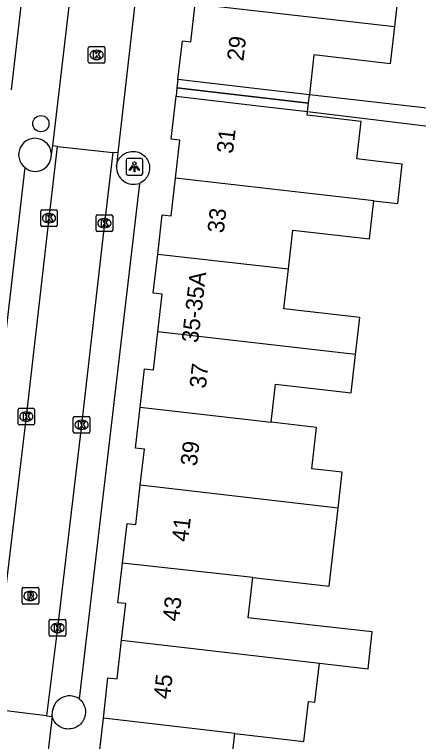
# Model space of a CAD drawing. Extents: x 161696 to 162377, y 380761 to 381673.
# Drawn here: x 162211 to 162235.39, y 381009.18 to 381053.06 of the extents above; entities that cross this region are included whole.
import ezdxf

# ---------------------------------------------------------------- set-up
doc = ezdxf.new("R2010")
doc.units = 0
for name, color, linetype in [('IMGEO_Boom', 7, 'Continuous'), ('IMGEO_Kolk', 7, 'Continuous'), ('IMGEO_Lichtpunt', 7, 'Continuous'), ('IMGEO_Pand', 7, 'Continuous'), ('IMGEO_Pand_nummerreeks', 7, 'Continuous'), ('IMGEO_Pand_overbouw', 7, 'Continuous'), ('IMGEO_Parkeervlak_open', 7, 'Continuous'), ('IMGEO_Rijbaan_lokaal_open', 7, 'Continuous'), ('IMGEO_Rioolput', 7, 'Continuous'), ('IMGEO_Voetpad_open', 7, 'Continuous')]:
    doc.layers.add(name, color=color, linetype=linetype)

msp = doc.modelspace()

# ---------------------------------------------------------------- linework, layer by layer
at = {"layer": 'IMGEO_Boom'}
msp.add_circle((162212.588, 381046.475), 0.489, dxfattribs=at)
at = {"layer": 'IMGEO_Kolk'}
for p, q in [((162215.527, 381051.123), (162216.379, 381051.123)), ((162215.452, 381050.197), (162215.452, 381051.049)), ((162215.94, 381050.903), (162215.965, 381050.903)), ((162216.453, 381051.049), (162216.453, 381050.197)), ((162215.963, 381050.343), (162215.938, 381050.343)), ((162216.379, 381050.123), (162215.527, 381050.123)), ((162212.577, 381040.344), (162212.577, 381041.196)), ((162212.652, 381041.27), (162213.504, 381041.27)), ((162213.065, 381041.05), (162213.09, 381041.05)), ((162213.578, 381041.196), (162213.578, 381040.344)), ((162215.921, 381040.04), (162215.921, 381040.892)), ((162215.996, 381040.966), (162216.848, 381040.966)), ((162216.409, 381040.746), (162216.434, 381040.746)), ((162216.922, 381040.892), (162216.922, 381040.04)), ((162213.504, 381040.27), (162212.652, 381040.27)), ((162213.088, 381040.49), (162213.063, 381040.49)), ((162216.432, 381040.186), (162216.407, 381040.186)), ((162216.848, 381039.966), (162215.996, 381039.966)), ((162211.208, 381028.365), (162211.208, 381029.217)), ((162211.283, 381029.291), (162212.135, 381029.291)), ((162212.209, 381029.217), (162212.209, 381028.365)), ((162211.696, 381029.071), (162211.721, 381029.071)), ((162214.621, 381028.794), (162215.473, 381028.794)), ((162211.719, 381028.511), (162211.694, 381028.511)), ((162214.546, 381027.868), (162214.546, 381028.72)), ((162215.034, 381028.574), (162215.059, 381028.574)), ((162215.547, 381028.72), (162215.547, 381027.868)), ((162212.135, 381028.291), (162211.283, 381028.291)), ((162215.057, 381028.014), (162215.032, 381028.014)), ((162215.473, 381027.794), (162214.621, 381027.794)), ((162213.094, 381015.612), (162213.094, 381016.464)), ((162213.169, 381016.538), (162214.021, 381016.538)), ((162214.095, 381016.464), (162214.095, 381015.612)), ((162213.582, 381016.318), (162213.607, 381016.318)), ((162213.605, 381015.758), (162213.58, 381015.758)), ((162214.021, 381015.538), (162213.169, 381015.538))]:
    msp.add_line(p, q, dxfattribs=at)
for points in [[(162215.527, 381051.123), (162216.379, 381051.123)], [(162215.452, 381050.197), (162215.452, 381051.049)], [(162215.773, 381050.823), (162215.896, 381050.823), (162215.896, 381050.672), (162216.026, 381050.823), (162216.19, 381050.823), (162216.044, 381050.672), (162216.197, 381050.423), (162216.045, 381050.423), (162215.96, 381050.587), (162215.896, 381050.52), (162215.896, 381050.423), (162215.773, 381050.423), (162215.773, 381050.823)], [(162216.453, 381051.049), (162216.453, 381050.197)], [(162216.379, 381050.123), (162215.527, 381050.123)], [(162212.577, 381040.344), (162212.577, 381041.196)], [(162212.652, 381041.27), (162213.504, 381041.27)], [(162213.578, 381041.196), (162213.578, 381040.344)], [(162212.898, 381040.97), (162213.021, 381040.97), (162213.021, 381040.819), (162213.151, 381040.97), (162213.315, 381040.97), (162213.169, 381040.819), (162213.322, 381040.57), (162213.17, 381040.57), (162213.085, 381040.734), (162213.021, 381040.667), (162213.021, 381040.57), (162212.898, 381040.57), (162212.898, 381040.97)], [(162215.921, 381040.04), (162215.921, 381040.892)], [(162215.996, 381040.966), (162216.848, 381040.966)], [(162216.242, 381040.666), (162216.365, 381040.666), (162216.365, 381040.515), (162216.495, 381040.666), (162216.659, 381040.666), (162216.513, 381040.515), (162216.666, 381040.266), (162216.514, 381040.266), (162216.429, 381040.43), (162216.365, 381040.363), (162216.365, 381040.266), (162216.242, 381040.266), (162216.242, 381040.666)], [(162216.922, 381040.892), (162216.922, 381040.04)], [(162213.504, 381040.27), (162212.652, 381040.27)], [(162216.848, 381039.966), (162215.996, 381039.966)], [(162211.208, 381028.365), (162211.208, 381029.217)], [(162211.283, 381029.291), (162212.135, 381029.291)], [(162212.209, 381029.217), (162212.209, 381028.365)], [(162211.529, 381028.991), (162211.652, 381028.991), (162211.652, 381028.84), (162211.782, 381028.991), (162211.946, 381028.991), (162211.8, 381028.84), (162211.953, 381028.591), (162211.801, 381028.591), (162211.716, 381028.755), (162211.652, 381028.688), (162211.652, 381028.591), (162211.529, 381028.591), (162211.529, 381028.991)], [(162214.621, 381028.794), (162215.473, 381028.794)], [(162214.546, 381027.868), (162214.546, 381028.72)], [(162214.867, 381028.494), (162214.99, 381028.494), (162214.99, 381028.343), (162215.12, 381028.494), (162215.284, 381028.494), (162215.138, 381028.343), (162215.291, 381028.094), (162215.139, 381028.094), (162215.054, 381028.258), (162214.99, 381028.191), (162214.99, 381028.094), (162214.867, 381028.094), (162214.867, 381028.494)], [(162215.547, 381028.72), (162215.547, 381027.868)], [(162212.135, 381028.291), (162211.283, 381028.291)], [(162215.473, 381027.794), (162214.621, 381027.794)], [(162213.094, 381015.612), (162213.094, 381016.464)], [(162213.169, 381016.538), (162214.021, 381016.538)], [(162214.095, 381016.464), (162214.095, 381015.612)], [(162213.415, 381016.238), (162213.538, 381016.238), (162213.538, 381016.087), (162213.668, 381016.238), (162213.832, 381016.238), (162213.686, 381016.087), (162213.839, 381015.838), (162213.687, 381015.838), (162213.602, 381016.002), (162213.538, 381015.935), (162213.538, 381015.838), (162213.415, 381015.838), (162213.415, 381016.238)], [(162214.021, 381015.538), (162213.169, 381015.538)]]:
    msp.add_lwpolyline(points, dxfattribs=at)
for centre, start, end in [((162215.529, 381051.047), 91.552, 178.448), ((162215.529, 381051.047), 91.552, 178.448), ((162216.377, 381051.047), 1.552, 88.448), ((162216.377, 381051.047), 1.552, 88.448), ((162215.529, 381050.199), 181.552, 268.448), ((162215.529, 381050.199), 181.552, 268.448), ((162216.377, 381050.199), 271.552, 358.448), ((162216.377, 381050.199), 271.552, 358.448), ((162212.654, 381041.194), 91.552, 178.448), ((162212.654, 381041.194), 91.552, 178.448), ((162213.502, 381041.194), 1.552, 88.448), ((162213.502, 381041.194), 1.552, 88.448), ((162215.998, 381040.89), 91.552, 178.448), ((162215.998, 381040.89), 91.552, 178.448), ((162216.846, 381040.89), 1.552, 88.448), ((162216.846, 381040.89), 1.552, 88.448), ((162212.654, 381040.346), 181.552, 268.448), ((162212.654, 381040.346), 181.552, 268.448), ((162213.502, 381040.346), 271.552, 358.448), ((162213.502, 381040.346), 271.552, 358.448), ((162215.998, 381040.042), 181.552, 268.448), ((162215.998, 381040.042), 181.552, 268.448), ((162216.846, 381040.042), 271.552, 358.448), ((162216.846, 381040.042), 271.552, 358.448), ((162211.285, 381029.215), 91.552, 178.448), ((162211.285, 381029.215), 91.552, 178.448), ((162212.133, 381029.215), 1.552, 88.448), ((162212.133, 381029.215), 1.552, 88.448), ((162214.623, 381028.718), 91.552, 178.448), ((162214.623, 381028.718), 91.552, 178.448), ((162215.471, 381028.718), 1.552, 88.448), ((162215.471, 381028.718), 1.552, 88.448), ((162211.285, 381028.367), 181.552, 268.448), ((162211.285, 381028.367), 181.552, 268.448), ((162212.133, 381028.367), 271.552, 358.448), ((162212.133, 381028.367), 271.552, 358.448), ((162214.623, 381027.87), 181.552, 268.448), ((162214.623, 381027.87), 181.552, 268.448), ((162215.471, 381027.87), 271.552, 358.448), ((162215.471, 381027.87), 271.552, 358.448), ((162213.171, 381016.462), 91.552, 178.448), ((162213.171, 381016.462), 91.552, 178.448), ((162214.019, 381016.462), 1.552, 88.448), ((162214.019, 381016.462), 1.552, 88.448), ((162213.171, 381015.614), 181.552, 268.448), ((162213.171, 381015.614), 181.552, 268.448), ((162214.019, 381015.614), 271.552, 358.448), ((162214.019, 381015.614), 271.552, 358.448)]:
    msp.add_arc(centre, 0.0765, start, end, dxfattribs=at)
for centre, major_axis, ratio, start_param, end_param in [((162215.939, 381050.623), (-0.387, 0.002), 0.722429, 4.712389, 7.853982), ((162215.964, 381050.623), (-0.39, 0.002), 0.717154, 1.570796, 4.712389), ((162213.064, 381040.77), (-0.387, 0.002), 0.722429, 4.712389, 7.853982), ((162213.089, 381040.77), (-0.39, 0.002), 0.717154, 1.570796, 4.712389), ((162216.408, 381040.466), (-0.387, 0.002), 0.722429, 4.712389, 7.853982), ((162216.433, 381040.466), (-0.39, 0.002), 0.717154, 1.570796, 4.712389), ((162211.695, 381028.791), (-0.387, 0.002), 0.722429, 4.712389, 7.853982), ((162211.72, 381028.791), (-0.39, 0.002), 0.717154, 1.570796, 4.712389), ((162215.033, 381028.294), (-0.387, 0.002), 0.722429, 4.712389, 7.853982), ((162215.058, 381028.294), (-0.39, 0.002), 0.717154, 1.570796, 4.712389), ((162213.581, 381016.038), (-0.387, 0.002), 0.722429, 4.712389, 7.853982), ((162213.606, 381016.038), (-0.39, 0.002), 0.717154, 1.570796, 4.712389)]:
    msp.add_ellipse(centre, major_axis=major_axis, ratio=ratio, start_param=start_param, end_param=end_param, dxfattribs=at)
at = {"layer": 'IMGEO_Lichtpunt'}
for p, q in [((162217.738, 381044.274), (162217.738, 381043.467)), ((162217.738, 381044.274), (162217.738, 381043.467)), ((162218.64, 381044.369), (162217.832, 381044.369)), ((162218.64, 381044.369), (162217.832, 381044.369)), ((162218.734, 381043.467), (162218.734, 381044.274)), ((162218.734, 381043.467), (162218.734, 381044.274)), ((162217.832, 381043.373), (162218.64, 381043.373)), ((162217.832, 381043.373), (162218.64, 381043.373))]:
    msp.add_line(p, q, dxfattribs=at)
for points in [[(162218.112, 381043.938), (162218.151, 381043.91), (162217.963, 381043.648), (162217.925, 381043.675), (162218.112, 381043.938)], [(162218.214, 381043.89), (162218.261, 381043.89), (162218.261, 381043.568), (162218.214, 381043.568), (162218.214, 381043.89)], [(162218.324, 381043.91), (162218.362, 381043.937), (162218.549, 381043.675), (162218.51, 381043.647), (162218.324, 381043.91)]]:
    msp.add_lwpolyline(points, dxfattribs=at)
msp.add_circle((162218.237, 381044.072), 0.0994, dxfattribs=at)
for centre, start, end in [((162217.832, 381044.274), 90, 180), ((162217.832, 381044.274), 90, 180), ((162218.64, 381044.274), 0, 90), ((162218.64, 381044.274), 0, 90), ((162217.832, 381043.467), 180, 270), ((162217.832, 381043.467), 180, 270), ((162218.64, 381043.467), 270, 0), ((162218.64, 381043.467), 270, 360)]:
    msp.add_arc(centre, 0.0946, start, end, dxfattribs=at)
at = {"layer": 'IMGEO_Pand'}
for points in [[(162229.882, 381057.55), (162234.472, 381057.023), (162234.204, 381054.677), (162233.937, 381052.341)], [(162211.412, 381053.934), (162210.784, 381048.518)], [(162220.864, 381049.133), (162221.131, 381051.471), (162221.645, 381051.412), (162221.908, 381053.712)], [(162221.908, 381053.712), (162233.937, 381052.341)], [(162233.937, 381052.341), (162233.68, 381050.091), (162229.075, 381050.618), (162228.801, 381048.222)], [(162228.801, 381048.222), (162225.832, 381048.563), (162220.864, 381049.133)], [(162220.717, 381043.188), (162220.977, 381045.467), (162220.452, 381045.528), (162220.749, 381048.125)], [(162220.749, 381048.125), (162225.717, 381047.555), (162228.686, 381047.214)], [(162232.693, 381041.821), (162234.137, 381041.655), (162234.409, 381044.028), (162232.964, 381044.194), (162231.665, 381044.343), (162231.924, 381046.606), (162228.659, 381046.98), (162228.686, 381047.214)], [(162219.646, 381038.605), (162219.917, 381040.969), (162220.456, 381040.908), (162220.717, 381043.188)], [(162232.693, 381041.821), (162220.717, 381043.188)], [(162227.532, 381037.704), (162227.8, 381040.044), (162232.429, 381039.514), (162232.693, 381041.821)], [(162219.647, 381033.916), (162219.906, 381036.181), (162219.376, 381036.242), (162219.646, 381038.605)], [(162219.646, 381038.605), (162227.532, 381037.704)], [(162231.588, 381032.533), (162231.843, 381034.765), (162227.256, 381035.29), (162227.532, 381037.704)], [(162218.584, 381029.362), (162218.848, 381031.67), (162219.383, 381031.608), (162219.647, 381033.916)], [(162231.588, 381032.533), (162219.647, 381033.916)], [(162226.486, 381028.447), (162226.748, 381030.74), (162231.323, 381030.217), (162231.588, 381032.533)], [(162218.586, 381024.654), (162218.834, 381026.819), (162218.3, 381026.88), (162218.584, 381029.362)], [(162218.584, 381029.362), (162226.486, 381028.447)], [(162230.529, 381023.269), (162230.777, 381025.439), (162228.949, 381025.648), (162229.232, 381028.129), (162226.486, 381028.447)], [(162217.514, 381019.946), (162217.788, 381022.336), (162218.314, 381022.276), (162218.586, 381024.654)], [(162230.529, 381023.269), (162218.586, 381024.654)], [(162225.386, 381019.079), (162229.991, 381018.553), (162230.251, 381020.835), (162230.529, 381023.269)], [(162217.465, 381015.292), (162217.718, 381017.503), (162217.241, 381017.557), (162217.514, 381019.946)], [(162225.386, 381019.079), (162217.514, 381019.946)], [(162229.407, 381013.907), (162232.339, 381013.567), (162232.598, 381015.792), (162229.662, 381016.133), (162225.109, 381016.654), (162225.386, 381019.079)], [(162216.36, 381010.59), (162216.639, 381013.025), (162217.198, 381012.961), (162217.465, 381015.292)], [(162217.465, 381015.292), (162229.407, 381013.907)], [(162224.304, 381009.668), (162228.467, 381009.191), (162228.743, 381011.595), (162229.137, 381011.55), (162229.407, 381013.907)], [(162216.345, 381005.882), (162216.62, 381008.283), (162216.103, 381008.342), (162216.36, 381010.59)], [(162224.304, 381009.668), (162216.36, 381010.59)], [(162228.389, 381004.485), (162228.656, 381006.818), (162224.038, 381007.346), (162224.304, 381009.668)]]:
    msp.add_lwpolyline(points, dxfattribs=at)
at = {"layer": 'IMGEO_Pand_overbouw'}
for points in [[(162228.801, 381048.222), (162225.832, 381048.563), (162220.864, 381049.133), (162220.806, 381048.629), (162228.744, 381047.718)], [(162228.686, 381047.214), (162228.744, 381047.718), (162220.806, 381048.629), (162220.749, 381048.125), (162225.717, 381047.555)]]:
    msp.add_lwpolyline(points, close=True, dxfattribs=at)
at = {"layer": 'IMGEO_Parkeervlak_open'}
for points in [[(162217.154, 381043.888), (162217.156, 381043.912)], [(162213.263, 381010.688), (162213.277, 381010.826)]]:
    msp.add_lwpolyline(points, dxfattribs=at)
for centre, radius, start, end in [((162212.253, 381044.55), 0.961, 229.587, 355.8275), ((162218.189, 381043.847), 1.036, 177.709, 289.4996), ((162214.322, 381010.887), 1.047, 55.9525, 183.3252)]:
    msp.add_arc(centre, radius, start, end, dxfattribs=at)
at = {"layer": 'IMGEO_Rijbaan_lokaal_open'}
for points in [[(162213.306, 381045.133), (162214.64, 381056.476)], [(162218.512, 381056.025), (162217.228, 381044.718)], [(162209.637, 381011.126), (162210.269, 381016.657), (162211.71, 381028.79), (162213.079, 381040.77), (162213.598, 381045.093)], [(162213.598, 381045.093), (162213.306, 381045.133)], [(162213.598, 381045.093), (162216.935, 381044.734)], [(162216.935, 381044.734), (162216.42, 381040.466), (162215.046, 381028.294), (162213.593, 381016.039), (162212.936, 381010.735)], [(162217.228, 381044.718), (162216.935, 381044.734)], [(162212.936, 381010.735), (162209.637, 381011.126)], [(162213.263, 381010.688), (162212.796, 381006.784)], [(162212.936, 381010.735), (162213.263, 381010.688)]]:
    msp.add_lwpolyline(points, dxfattribs=at)
at = {"layer": 'IMGEO_Rioolput'}
for p, q in [((162211.455, 381017.543), (162211.455, 381018.395)), ((162211.53, 381018.469), (162212.382, 381018.469)), ((162211.943, 381018.249), (162211.968, 381018.249)), ((162212.456, 381018.395), (162212.456, 381017.543)), ((162212.382, 381017.469), (162211.53, 381017.469)), ((162211.966, 381017.689), (162211.941, 381017.689))]:
    msp.add_line(p, q, dxfattribs=at)
for points in [[(162211.455, 381017.543), (162211.455, 381018.395)], [(162211.53, 381018.469), (162212.382, 381018.469)], [(162212.456, 381018.395), (162212.456, 381017.543)], [(162212.044, 381018.167), (162211.792, 381018.169), (162211.792, 381017.769)], [(162211.792, 381017.769), (162211.916, 381017.769), (162211.916, 381017.931), (162211.927, 381017.931)], [(162211.97, 381018.088), (162211.916, 381018.088), (162211.916, 381018.007)], [(162211.916, 381018.007), (162211.968, 381018.007)], [(162211.974, 381017.902), (162212.045, 381017.769), (162212.185, 381017.769), (162212.12, 381017.895)], [(162212.382, 381017.469), (162211.53, 381017.469)]]:
    msp.add_lwpolyline(points, dxfattribs=at)
for centre, radius, start, end in [((162211.532, 381018.393), 0.0765, 91.552, 178.448), ((162211.532, 381018.393), 0.0765, 91.552, 178.448), ((162212.38, 381018.393), 0.0765, 1.552, 88.448), ((162212.38, 381018.393), 0.0765, 1.552, 88.448), ((162211.926, 381017.878), 0.0533, 26.0293, 88.6989), ((162211.952, 381018.196), 0.19, 274.7715, 282.9687), ((162211.976, 381017.992), 0.0964, 77.0061, 93.1865), ((162211.99, 381018.049), 0.0378, 276.6634, 79.6772), ((162212.043, 381018.057), 0.109, 350.3612, 89.416), ((162212.041, 381018.057), 0.112, 277.5842, 350.9817), ((162212.025, 381017.842), 0.108, 29.5134, 73.7905), ((162211.532, 381017.545), 0.0765, 181.552, 268.448), ((162211.532, 381017.545), 0.0765, 181.552, 268.448), ((162212.38, 381017.545), 0.0765, 271.552, 358.448), ((162212.38, 381017.545), 0.0765, 271.552, 358.448)]:
    msp.add_arc(centre, radius, start, end, dxfattribs=at)
for centre, major_axis, ratio, start_param, end_param in [((162211.942, 381017.969), (-0.387, 0.002), 0.722429, 4.712389, 7.853982), ((162211.967, 381017.969), (-0.39, 0.002), 0.717154, 1.570796, 4.712389)]:
    msp.add_ellipse(centre, major_axis=major_axis, ratio=ratio, start_param=start_param, end_param=end_param, dxfattribs=at)
at = {"layer": 'IMGEO_Voetpad_open'}
for points in [[(162249.398, 381088.461), (162249.394, 381088.427), (162248.318, 381079.082), (162247.777, 381074.382), (162247.237, 381069.698), (162246.701, 381065.049), (162245.93, 381058.352), (162244.556, 381046.417), (162228.801, 381048.222)], [(162220.864, 381049.133), (162220.806, 381048.629), (162220.749, 381048.125)], [(162228.686, 381047.214), (162244.421, 381045.287), (162243.841, 381040.548), (162243.329, 381036.367), (162242.702, 381031.245), (162242.217, 381027.281), (162242.015, 381025.632)], [(162213.212, 381044.48), (162213.306, 381045.133)], [(162217.156, 381043.912), (162217.171, 381043.999), (162217.193, 381044.086), (162217.223, 381044.171), (162217.26, 381044.252), (162217.304, 381044.33), (162217.355, 381044.404), (162217.413, 381044.472), (162217.476, 381044.536), (162217.545, 381044.593), (162217.619, 381044.644), (162217.697, 381044.688), (162217.778, 381044.725), (162217.863, 381044.755), (162217.95, 381044.777), (162218.038, 381044.791), (162218.127, 381044.797), (162218.217, 381044.795), (162218.306, 381044.785), (162218.394, 381044.768), (162218.48, 381044.742), (162218.563, 381044.709), (162218.643, 381044.669), (162218.719, 381044.621), (162218.79, 381044.567), (162218.857, 381044.507), (162218.918, 381044.441), (162218.972, 381044.37), (162219.02, 381044.295), (162219.061, 381044.215), (162219.095, 381044.132), (162219.121, 381044.046), (162219.14, 381043.959), (162219.151, 381043.87), (162219.153, 381043.78), (162219.148, 381043.691), (162219.135, 381043.602), (162219.113, 381043.515), (162219.085, 381043.43), (162219.048, 381043.349), (162219.005, 381043.27), (162218.954, 381043.196), (162218.898, 381043.127), (162218.835, 381043.063), (162218.767, 381043.005), (162218.694, 381042.953), (162218.616, 381042.908), (162218.535, 381042.87)], [(162217.228, 381044.718), (162217.156, 381043.912)], [(162208.036, 381012.843), (162211.63, 381043.818)], [(162218.535, 381042.87), (162214.908, 381011.754)], [(162214.908, 381011.754), (162214.948, 381011.719), (162215.013, 381011.654), (162215.072, 381011.583), (162215.124, 381011.508), (162215.169, 381011.428), (162215.207, 381011.344), (162215.237, 381011.257), (162215.26, 381011.168), (162215.274, 381011.077), (162215.28, 381010.986), (162215.278, 381010.894), (162215.268, 381010.802), (162215.25, 381010.712), (162215.224, 381010.624), (162215.189, 381010.539), (162215.148, 381010.457), (162215.099, 381010.379), (162215.044, 381010.306), (162214.982, 381010.238), (162214.914, 381010.175), (162214.841, 381010.12), (162214.764, 381010.07), (162214.682, 381010.028), (162214.597, 381009.994), (162214.509, 381009.967), (162214.419, 381009.948), (162214.328, 381009.937), (162214.236, 381009.935), (162214.144, 381009.94), (162214.053, 381009.954), (162213.964, 381009.976), (162213.877, 381010.006), (162213.793, 381010.043), (162213.713, 381010.088), (162213.637, 381010.139), (162213.566, 381010.198), (162213.5, 381010.262), (162213.441, 381010.332), (162213.388, 381010.407), (162213.342, 381010.487), (162213.303, 381010.57), (162213.263, 381010.688)]]:
    msp.add_lwpolyline(points, dxfattribs=at)
msp.add_arc((162212.232, 381044.601), 0.988, 352.9683, 232.4462, dxfattribs=at)

# ---------------------------------------------------------------- texts
at = {"layer": 'IMGEO_Pand_nummerreeks'}
for s, rotation, p in [('29', 83.381, (162224.812, 381050.217)), ('31', 83.4112, (162224.179, 381044.636)), ('33', 83.4136, (162223.626, 381039.836)), ('35-35A', 83.2794, (162222.072, 381033.207)), ('37', 83.4136, (162222.543, 381030.46)), ('39', 83.4112, (162222.002, 381025.772)), ('41', 83.4136, (162221.473, 381021.196)), ('43', 83.4136, (162220.919, 381016.396)), ('45', 83.4112, (162220.378, 381011.708))]:
    msp.add_text(s, height=1, rotation=rotation, dxfattribs=at).set_placement(p)

doc.saveas('drawing.dxf')
